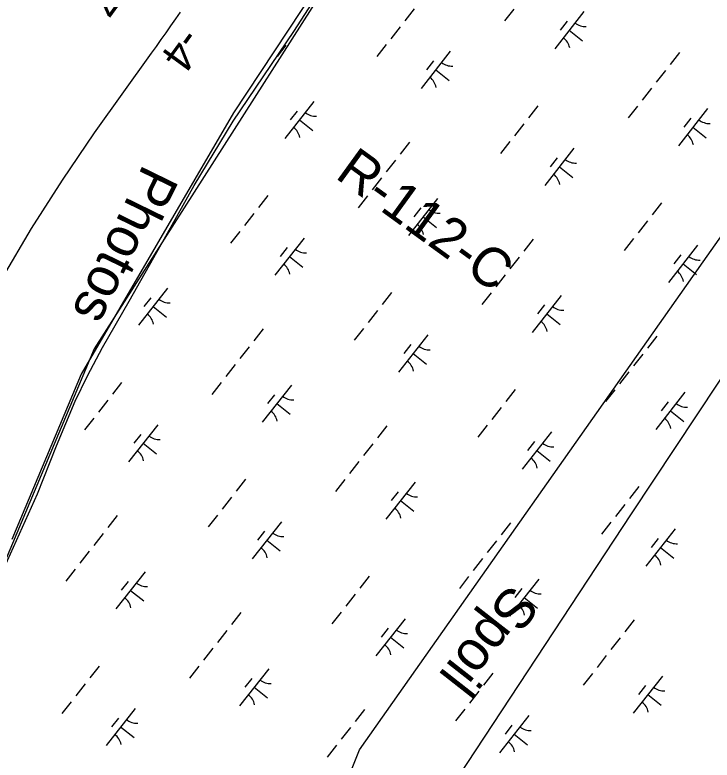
# Model space of a CAD drawing. Extents: x 3896831 to 3918110, y 171006 to 193349.
# Drawn here: x 3908805 to 3909543, y 179106 to 179895 of the extents above; entities that cross this region are included whole.
import ezdxf

# ---------------------------------------------------------------- set-up
doc = ezdxf.new("R2010")
doc.units = 0
for name, color, linetype in [('V-CHAN-SPOL', 7, 'Continuous'), ('V-GRID-MAJR', 7, 'Continuous'), ('V-RIVR-EDGE', 7, 'Continuous'), ('V-RIVR-IDEN', 7, 'Continuous'), ('V-RIVR-RANG', 7, 'Continuous'), ('V-RIVR-RANG-IDEN', 7, 'Continuous'), ('V-RRAP-FSHR', 7, 'Continuous'), ('V-TOPO-MINR', 7, 'Continuous'), ('V-UTIL-LINE', 7, 'Continuous'), ('V-WETL-SWMP', 7, 'Continuous')]:
    doc.layers.add(name, color=color, linetype=linetype)

msp = doc.modelspace()

# ---------------------------------------------------------------- linework, layer by layer
at = {"layer": 'V-GRID-MAJR'}
msp.add_spline([(3909752.76, 175802.03), (3909660.52, 181175.42), (3909556.5, 187235.56), (3909500.71, 190486.24)], degree=3, dxfattribs=at)
at = {"layer": 'V-RIVR-EDGE'}
msp.add_lwpolyline([(3909280.7, 180160.04), (3909036.93, 179790.99), (3908875.54, 179514.49), (3908802.18, 179339.56)], dxfattribs=at)
at = {"layer": 'V-RRAP-FSHR'}
msp.add_lwpolyline([(3910095.26, 181395.62), (3909257.26, 180118.06), (3908889.4, 179541.49), (3908614.71, 178888.41), (3907991.89, 177840.93), (3908307.01, 176956.59)], dxfattribs=at)
at = {"layer": 'V-TOPO-MINR'}
msp.add_lwpolyline([(3908537.36, 179043.16), (3908537.8, 179043.96), (3908549.36, 179066.05), (3908560.75, 179088.22), (3908571.65, 179110.62), (3908582.09, 179133.23), (3908591.82, 179156.15), (3908601.09, 179179.28), (3908663.46, 179342.19), (3908686.13, 179398.46), (3908710.08, 179454.15), (3908735.94, 179508.99), (3908763.09, 179563.24), (3908792.27, 179616.41), (3908822.88, 179668.69), (3908855.63, 179719.66), (3908889.81, 179769.75), (3908950.04, 179854.19), (3908955.18, 179861.41), (3908960.31, 179868.63), (3908965.43, 179875.85), (3908970.54, 179883.09), (3908975.59, 179890.36), (3908980.58, 179897.67)], dxfattribs=at)
at = {"layer": 'V-UTIL-LINE'}
for points in [[(3905549.44, 173652.6), (3906763.35, 174938.42), (3906949.45, 175132.98), (3906970.6, 175166.82), (3907325.89, 175860.48), (3907748.86, 176681.03), (3908142.21, 177273.18), (3908679.38, 178097.96), (3908869.71, 178381.35), (3908937.39, 178537.85), (3909170.02, 179117.31), (3909533.77, 179633.33), (3910092.08, 180424.27), (3910333.17, 180766.87), (3910760.37, 181291.35), (3910921.09, 181523.98), (3911225.63, 181951.18), (3911822.01, 182788.65), (3911961.59, 182987.44), (3912147.69, 183114.33), (3912722.93, 183841.83), (3913090.91, 184307.09), (3913848.01, 185258.76), (3914364.03, 185910.13)], [(3913133.2, 183520.38), (3913116.28, 183516.15), (3912989.39, 183516.15), (3912744.07, 183393.49), (3911902.37, 182441.81), (3910866.11, 181249.05), (3910603.87, 180952.98), (3910214.74, 180504.64), (3910138.61, 180390.43), (3909757.94, 179819.43), (3909457.64, 179366.86), (3909009.29, 178685.89), (3908785.12, 178351.74), (3908150.67, 177400.07), (3907770.01, 176816.38), (3907693.87, 176706.41), (3907647.35, 176630.28), (3907300.51, 175936.61), (3907025.59, 175369.84), (3906945.22, 175204.88), (3906416.52, 174650.8), (3905507.14, 173682.21)]]:
    msp.add_lwpolyline(points, dxfattribs=at)
at = {"layer": 'V-WETL-SWMP'}
for p, q in [((3909100.65, 179876.99), (3909163.24, 179974.1)), ((3909228.01, 179900.97), (3909218.14, 179888.38)), ((3909333.47, 179900.84), (3909323.6, 179888.25)), ((3909407.6, 179898.11), (3909376.76, 179858.76)), ((3909389.81, 179887.91), (3909382.41, 179878.47)), ((3909213.2, 179882.08), (3909203.33, 179869.49)), ((3909036.51, 179782.32), (3909100.65, 179876.99)), ((3909392.18, 179878.43), (3909406.35, 179867.33)), ((3909198.4, 179863.2), (3909188.53, 179850.6)), ((3909092.16, 179862.6), (3909082.89, 179850.78)), ((3909266.21, 179856.16), (3909235.37, 179816.81)), ((3909508.8, 179854.9), (3909498.93, 179842.31)), ((3909248.42, 179845.96), (3909241.02, 179836.52)), ((3909250.79, 179836.48), (3909264.96, 179825.38)), ((3909494, 179836.01), (3909484.13, 179823.42)), ((3909479.19, 179817.12), (3909469.32, 179804.53)), ((3909121.88, 179803.2), (3909091.04, 179763.85)), ((3909104.09, 179793), (3909096.68, 179783.56)), ((3909358.93, 179798.37), (3909349.06, 179785.77)), ((3909464.39, 179798.24), (3909454.52, 179785.64)), ((3909538.52, 179795.5), (3909507.68, 179756.15)), ((3909520.73, 179785.3), (3909513.33, 179775.86)), ((3908995.18, 179714.03), (3909036.51, 179782.32)), ((3909106.46, 179783.52), (3909120.62, 179772.42)), ((3909344.12, 179779.48), (3909334.25, 179766.88)), ((3909523.1, 179775.82), (3909537.27, 179764.72)), ((3909329.32, 179760.59), (3909319.45, 179747.99)), ((3909223.08, 179760), (3909213.21, 179747.4)), ((3909397.13, 179753.55), (3909366.29, 179714.2)), ((3909208.27, 179741.11), (3909198.4, 179728.51)), ((3909379.34, 179743.36), (3909371.94, 179733.91)), ((3909381.71, 179733.87), (3909395.88, 179722.77)), ((3909193.47, 179722.22), (3909183.6, 179709.62)), ((3908960.19, 179651.82), (3908995.18, 179714.03)), ((3909073.2, 179703.46), (3909063.33, 179690.86)), ((3909178.66, 179703.33), (3909168.79, 179690.73)), ((3909252.8, 179700.59), (3909221.95, 179661.24)), ((3909235, 179690.4), (3909227.6, 179680.95)), ((3909489.84, 179695.76), (3909479.97, 179683.16)), ((3909058.4, 179684.57), (3909048.53, 179671.97)), ((3909237.38, 179680.91), (3909251.54, 179669.81)), ((3909475.04, 179676.87), (3909465.17, 179664.27)), ((3909043.59, 179665.68), (3909033.72, 179653.09)), ((3909111.41, 179658.64), (3909080.56, 179619.29)), ((3909460.23, 179657.98), (3909450.36, 179645.39)), ((3908926.45, 179591.99), (3908960.19, 179651.82)), ((3909354, 179657.39), (3909344.13, 179644.79)), ((3909528.05, 179650.94), (3909497.21, 179611.59)), ((3909093.61, 179648.45), (3909086.21, 179639)), ((3909095.99, 179638.97), (3909110.15, 179627.86)), ((3909339.19, 179638.5), (3909329.32, 179625.9)), ((3909510.26, 179640.75), (3909502.85, 179631.3)), ((3909512.63, 179631.27), (3909526.8, 179620.16)), ((3909324.39, 179619.61), (3909314.52, 179607.01)), ((3908967.07, 179605.68), (3908936.23, 179566.33)), ((3908949.28, 179595.49), (3908941.88, 179586.04)), ((3909204.12, 179600.85), (3909194.25, 179588.26)), ((3909309.58, 179600.72), (3909299.71, 179588.12)), ((3909383.72, 179597.98), (3909352.87, 179558.63)), ((3908898.15, 179542.87), (3908926.45, 179591.99)), ((3909365.92, 179587.79), (3909358.52, 179578.34)), ((3908951.65, 179586.01), (3908965.82, 179574.9)), ((3909189.31, 179581.96), (3909179.44, 179569.37)), ((3909368.29, 179578.31), (3909382.46, 179567.2)), ((3909068.27, 179562.48), (3909058.4, 179549.88)), ((3909174.51, 179563.07), (3909164.64, 179550.48)), ((3909242.33, 179556.03), (3909211.48, 179516.68)), ((3909484.92, 179554.78), (3909475.05, 179542.19)), ((3908882.08, 179512.74), (3908898.15, 179542.87)), ((3909053.47, 179543.59), (3909043.6, 179531)), ((3909224.53, 179545.84), (3909217.13, 179536.39)), ((3909226.9, 179536.36), (3909241.07, 179525.25)), ((3909470.11, 179535.89), (3909460.24, 179523.3)), ((3909038.66, 179524.7), (3909028.79, 179512.11)), ((3909455.31, 179517), (3909445.44, 179504.41)), ((3908869.29, 179486.14), (3908882.08, 179512.74)), ((3908918.39, 179505.94), (3908908.52, 179493.35)), ((3909023.86, 179505.81), (3909013.99, 179493.22)), ((3909097.99, 179503.07), (3909067.15, 179463.72)), ((3909080.2, 179492.88), (3909072.8, 179483.43)), ((3909335.04, 179498.24), (3909325.17, 179485.65)), ((3909440.5, 179498.11), (3909430.63, 179485.52)), ((3909514.63, 179495.37), (3909483.79, 179456.02)), ((3908849.25, 179438.85), (3908869.29, 179486.14)), ((3908903.59, 179487.05), (3908893.72, 179474.46)), ((3909496.84, 179485.18), (3909489.44, 179475.73)), ((3909082.57, 179483.4), (3909096.74, 179472.29)), ((3909320.23, 179479.35), (3909310.36, 179466.76)), ((3909499.21, 179475.7), (3909513.38, 179464.59)), ((3908888.79, 179468.16), (3908878.92, 179455.57)), ((3908956.6, 179461.13), (3908925.76, 179421.77)), ((3909199.19, 179459.87), (3909189.32, 179447.28)), ((3909305.43, 179460.46), (3909295.56, 179447.87)), ((3909373.24, 179453.43), (3909342.4, 179414.07)), ((3908938.81, 179450.93), (3908931.41, 179441.49)), ((3908829.33, 179387.95), (3908849.25, 179438.85)), ((3908941.18, 179441.45), (3908955.35, 179430.34)), ((3909184.39, 179440.98), (3909174.52, 179428.39)), ((3909355.45, 179443.23), (3909348.05, 179433.79)), ((3909357.82, 179433.75), (3909371.99, 179422.64)), ((3909169.58, 179422.09), (3909159.71, 179409.5)), ((3909049.31, 179403.33), (3909039.44, 179390.74)), ((3909154.78, 179403.2), (3909144.91, 179390.61)), ((3909228.91, 179400.47), (3909198.07, 179361.11)), ((3909211.12, 179390.27), (3909203.71, 179380.83)), ((3909465.96, 179395.63), (3909456.09, 179383.04)), ((3908787.71, 179296.41), (3908829.33, 179387.95)), ((3909034.51, 179384.44), (3909024.64, 179371.85)), ((3909213.49, 179380.79), (3909227.66, 179369.69)), ((3909451.15, 179376.74), (3909441.28, 179364.15)), ((3908913.47, 179364.96), (3908903.6, 179352.37)), ((3909019.7, 179365.55), (3909009.83, 179352.96)), ((3909087.52, 179358.52), (3909056.68, 179319.16)), ((3909330.11, 179357.26), (3909320.24, 179344.67)), ((3909436.35, 179357.85), (3909426.48, 179345.26)), ((3909504.16, 179350.82), (3909473.32, 179311.46)), ((3908898.66, 179346.07), (3908888.79, 179333.48)), ((3909069.73, 179348.32), (3909062.32, 179338.88)), ((3909072.1, 179338.84), (3909086.27, 179327.74)), ((3909315.3, 179338.37), (3909305.43, 179325.78)), ((3909486.37, 179340.62), (3909478.97, 179331.18)), ((3908883.86, 179327.18), (3908873.99, 179314.59)), ((3909488.74, 179331.14), (3909502.91, 179320.04)), ((3909300.5, 179319.48), (3909290.63, 179306.89)), ((3908869.05, 179308.29), (3908859.18, 179295.7)), ((3908943.19, 179305.56), (3908912.34, 179266.2)), ((3908925.39, 179295.36), (3908917.99, 179285.92)), ((3909180.23, 179300.72), (3909170.36, 179288.13)), ((3909285.69, 179300.59), (3909275.82, 179288)), ((3909359.83, 179297.86), (3909328.99, 179258.5)), ((3909342.04, 179287.66), (3909334.63, 179278.22)), ((3908927.76, 179285.88), (3908941.93, 179274.78)), ((3909165.43, 179281.83), (3909155.56, 179269.24)), ((3909344.41, 179278.18), (3909358.57, 179267.08)), ((3909044.39, 179262.35), (3909034.52, 179249.76)), ((3909150.62, 179262.94), (3909140.75, 179250.35)), ((3909218.44, 179255.91), (3909187.59, 179216.55)), ((3909461.03, 179254.65), (3909451.16, 179242.06)), ((3909029.58, 179243.46), (3909019.71, 179230.87)), ((3909200.65, 179245.71), (3909193.24, 179236.27)), ((3909203.02, 179236.23), (3909217.18, 179225.13)), ((3909446.22, 179235.76), (3909436.35, 179223.17)), ((3909014.78, 179224.57), (3909004.91, 179211.98)), ((3909431.42, 179216.87), (3909421.55, 179204.28)), ((3908894.51, 179205.81), (3908884.64, 179193.22)), ((3908999.97, 179205.68), (3908990.1, 179193.09)), ((3909074.1, 179202.95), (3909043.26, 179163.59)), ((3909056.31, 179192.75), (3909048.91, 179183.31)), ((3909311.15, 179198.11), (3909301.28, 179185.52)), ((3909416.61, 179197.98), (3909406.74, 179185.39)), ((3909490.75, 179195.25), (3909459.9, 179155.89)), ((3908879.7, 179186.92), (3908869.83, 179174.33)), ((3909472.95, 179185.05), (3909465.55, 179175.61)), ((3909058.68, 179183.27), (3909072.85, 179172.17)), ((3909296.35, 179179.22), (3909286.48, 179166.63)), ((3909475.33, 179175.57), (3909489.49, 179164.47)), ((3908864.9, 179168.04), (3908855.03, 179155.44)), ((3908932.71, 179161), (3908901.87, 179121.65)), ((3909175.3, 179159.74), (3909165.43, 179147.15)), ((3909281.54, 179160.34), (3909271.67, 179147.74)), ((3909349.36, 179153.3), (3909318.51, 179113.95)), ((3908914.92, 179150.8), (3908907.52, 179141.36)), ((3908917.29, 179141.32), (3908931.46, 179130.22)), ((3909160.5, 179140.85), (3909150.63, 179128.26)), ((3909331.56, 179143.1), (3909324.16, 179133.66)), ((3909333.93, 179133.62), (3909348.1, 179122.52)), ((3909145.69, 179121.96), (3909135.82, 179109.37))]:
    msp.add_line(p, q, dxfattribs=at)
for centre, start, end in [((3909409.41, 179900.03), 231.14028, 272.68394), ((3909375.33, 179856.55), 11.14028, 52.68394), ((3909268.02, 179858.08), 231.14028, 272.68394), ((3909233.94, 179814.6), 11.14028, 52.68394), ((3909123.68, 179805.12), 231.14028, 272.68394), ((3909540.33, 179797.42), 231.14028, 272.68394), ((3909089.61, 179761.64), 11.14028, 52.68394), ((3909506.25, 179753.94), 11.14028, 52.68394), ((3909398.94, 179755.47), 231.14028, 272.68394), ((3909364.86, 179711.99), 11.14028, 52.68394), ((3909254.6, 179702.51), 231.14028, 272.68394), ((3909220.52, 179659.03), 11.14028, 52.68394), ((3909113.21, 179660.56), 231.14028, 272.68394), ((3909529.85, 179652.86), 231.14028, 272.68394), ((3909079.13, 179617.08), 11.14028, 52.68394), ((3909495.78, 179609.38), 11.14028, 52.68394), ((3908968.88, 179607.6), 231.14028, 272.68394), ((3909385.52, 179599.9), 231.14028, 272.68394), ((3908934.8, 179564.12), 11.14028, 52.68394), ((3909351.44, 179556.42), 11.14028, 52.68394), ((3909244.13, 179557.95), 231.14028, 272.68394), ((3909210.05, 179514.47), 11.14028, 52.68394), ((3909099.8, 179504.99), 231.14028, 272.68394), ((3909516.44, 179497.29), 231.14028, 272.68394), ((3909065.72, 179461.51), 11.14028, 52.68394), ((3909482.36, 179453.81), 11.14028, 52.68394), ((3908958.41, 179463.04), 231.14028, 272.68394), ((3909375.05, 179455.34), 231.14028, 272.68394), ((3908924.33, 179419.56), 11.14028, 52.68394), ((3909340.97, 179411.86), 11.14028, 52.68394), ((3909230.71, 179402.38), 231.14028, 272.68394), ((3909196.64, 179358.9), 11.14028, 52.68394), ((3909089.32, 179360.43), 231.14028, 272.68394), ((3909505.97, 179352.73), 231.14028, 272.68394), ((3909055.25, 179316.95), 11.14028, 52.68394), ((3909471.89, 179309.25), 11.14028, 52.68394), ((3908944.99, 179307.47), 231.14028, 272.68394), ((3909361.63, 179299.77), 231.14028, 272.68394), ((3908910.91, 179263.99), 11.14028, 52.68394), ((3909327.55, 179256.29), 11.14028, 52.68394), ((3909220.24, 179257.82), 231.14028, 272.68394), ((3909186.16, 179214.34), 11.14028, 52.68394), ((3909075.91, 179204.87), 231.14028, 272.68394), ((3909492.55, 179197.17), 231.14028, 272.68394), ((3909041.83, 179161.39), 11.14028, 52.68394), ((3909458.47, 179153.69), 11.14028, 52.68394), ((3908934.52, 179162.92), 231.14028, 272.68394), ((3909351.16, 179155.22), 231.14028, 272.68394), ((3908900.44, 179119.44), 11.14028, 52.68394), ((3909317.08, 179111.74), 11.14028, 52.68394)]:
    msp.add_arc(centre, 17.62, start, end, dxfattribs=at)

# ---------------------------------------------------------------- texts
at = {"layer": 'V-CHAN-SPOL'}
msp.add_text('Spoil', height=42, rotation=231.90858, dxfattribs=at).set_placement((3909329.7, 179294.3))
at = {"layer": 'V-RIVR-IDEN'}
msp.add_text('Photos', height=42, rotation=243.97204, dxfattribs=at).set_placement((3908941.85, 179737.99))
at = {"layer": 'V-RIVR-RANG'}
for s, p in [('-7', (3908901.32, 179941.86)), ('-4', (3908982.23, 179883.09))]:
    msp.add_text(s, height=33.5, rotation=233.93833, dxfattribs=at).set_placement(p)
at = {"layer": 'V-RIVR-RANG-IDEN'}
msp.add_text('R-112-C', height=41.5, rotation=324.08337, dxfattribs=at).set_placement((3909143.15, 179722.98))

doc.saveas('drawing.dxf')
